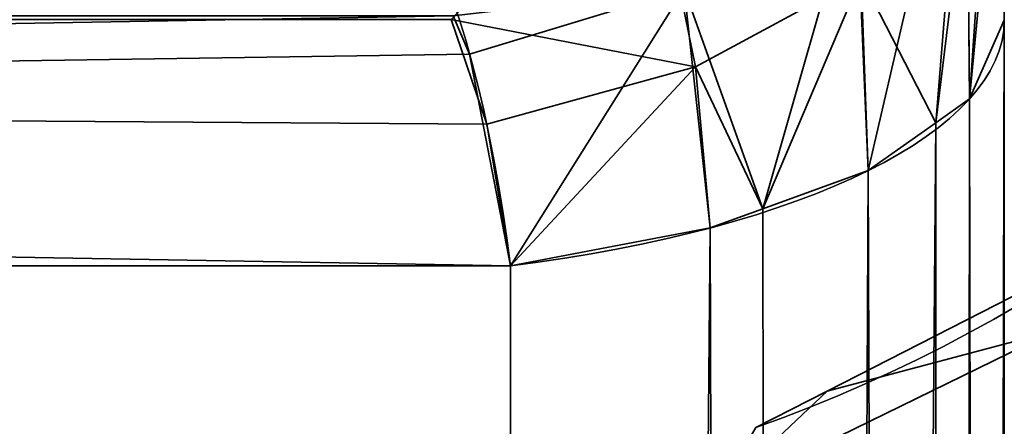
# Model space of a CAD drawing. Header units: millimetres. Extents: x -603 to 3703, y -115 to 249.
# Tile 531 of 656: x 1021.868 to 1022.8, y -6.979 to -6.594. Entities that reach past the tile are written whole.
import ezdxf

# ---------------------------------------------------------------- set-up
doc = ezdxf.new("R2010")
doc.units = ezdxf.units.MM
doc.layers.add('152', color=7, linetype='Continuous', true_color=0xffffff)

# ---------------------------------------------------------------- blocks, each defined once
blk = doc.blocks.new('UG_SURFACE_002')
at = {"layer": '152', "color": 252, "linetype": 'Continuous', "lineweight": 35}
for points in [[(2164.999961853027, -13.39999958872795, 2212.249994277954), (2164.999961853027, 230.3999960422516, 2212.249994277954), (834.9999785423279, 230.3999960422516, 2212.249994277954), (834.9999785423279, -13.39999958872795, 2212.249994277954)], [(985.0000143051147, -13.39999958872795, 2062.249898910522), (985.0000143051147, 230.3999960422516, 2062.249898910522), (2015.000104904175, 230.3999960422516, 2062.249898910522), (2015.000104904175, -13.39999958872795, 2062.249898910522)]]:
    blk.add_3dface(points, dxfattribs=at)
blk = doc.blocks.new('UG_SURFACE_159')
at = {"layer": '152', "color": 252, "linetype": 'Continuous', "lineweight": 35}
for points in [[(1022.799968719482, -5.59999980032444, 983.2500219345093), (1022.799968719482, -15.30276238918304, 987.335205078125), (1022.799968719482, -14.95637651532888, 987.5351786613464)], [(1022.799968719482, -5.59999980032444, 983.2500219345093), (1022.799968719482, -12.3027628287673, 995.8351850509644), (1022.799968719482, -11.95637695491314, 996.0351586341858)], [(1022.799968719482, -12.3027628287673, 995.8351850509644), (1022.799968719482, -5.59999980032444, 983.2500219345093), (1022.799968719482, -14.63811937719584, 988.2500171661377), (1022.799968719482, -14.7212790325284, 988.6412024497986)], [(1022.799968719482, -14.95637651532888, 987.5351786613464), (1022.799968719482, -14.7212790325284, 987.858772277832), (1022.799968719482, -5.59999980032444, 983.2500219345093)], [(1022.799968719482, -11.95637695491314, 996.0351586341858), (1022.799968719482, -11.72127854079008, 996.3587522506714), (1022.799968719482, -5.59999980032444, 983.2500219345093)], [(1022.799968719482, -14.7212790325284, 987.858772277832), (1022.799968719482, -14.63811937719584, 988.2500171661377), (1022.799968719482, -5.59999980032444, 983.2500219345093)], [(1022.799968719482, -11.72127854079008, 996.3587522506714), (1022.799968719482, -11.63811981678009, 996.749997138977), (1022.799968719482, -5.805868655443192, 1009.206414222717), (1022.799968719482, -5.59999980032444, 983.2500219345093)], [(1022.799968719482, -15.70054329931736, 987.2933626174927), (1022.799968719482, -15.30276238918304, 987.335205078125), (1022.799968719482, -5.59999980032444, 983.2500219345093), (1022.799968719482, -26.02010034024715, 983.2500219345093)], [(1022.799968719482, -6.326441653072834, 1167.901277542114), (1022.799968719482, -7.000000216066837, 1168.24996471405), (1022.799968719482, -5.59999980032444, 1168.24996471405)], [(1023.499965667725, -7.000000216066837, 1168.24996471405), (1023.499965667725, -5.59999980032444, 1168.24996471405), (1022.799968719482, -5.59999980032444, 1168.24996471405), (1022.799968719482, -7.000000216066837, 1168.24996471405)], [(1022.799968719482, -26.02010034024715, 983.2500219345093), (1022.799968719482, -5.59999980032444, 983.2500219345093), (1023.499965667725, -5.59999980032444, 983.2500219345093), (1023.499965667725, -26.02010034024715, 983.2500219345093)], [(1022.799968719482, -5.805868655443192, 1009.206414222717), (1022.799968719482, -11.72127854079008, 997.1412420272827), (1022.799968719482, -11.95637695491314, 997.4648356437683)], [(1022.799968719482, -5.805868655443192, 1009.206414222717), (1022.799968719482, -11.63811981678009, 996.749997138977), (1022.799968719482, -11.72127854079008, 997.1412420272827)], [(1022.799968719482, -6.194228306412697, 1008.697032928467), (1022.799968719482, -5.805868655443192, 1009.206414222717), (1022.799968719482, -11.95637695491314, 997.4648356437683)], [(1022.767066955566, -6.668930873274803, 1008.661150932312), (1022.763848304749, -6.336875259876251, 1008.867025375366), (1022.799968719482, -6.194228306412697, 1008.697032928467)], [(1022.799968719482, -6.194228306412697, 1008.697032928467), (1022.799968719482, -6.594225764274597, 1008.462429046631), (1022.767066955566, -6.668930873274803, 1008.661150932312)], [(1022.799968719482, -6.594225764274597, 1008.462429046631), (1022.799968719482, -6.194228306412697, 1008.697032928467), (1022.799968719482, -11.95637695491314, 997.4648356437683), (1022.799968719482, -12.3027628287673, 997.6648092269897)], [(1022.799968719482, -6.326441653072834, 1167.901277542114), (1022.765278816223, -6.445959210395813, 1167.719125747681), (1022.767066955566, -6.668930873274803, 1167.83881187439)], [(1022.767066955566, -6.668930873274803, 1167.83881187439), (1022.799968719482, -6.594225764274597, 1168.037533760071), (1022.799968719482, -6.326441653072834, 1167.901277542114)], [(1022.799968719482, -7.000000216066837, 1168.24996471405), (1022.799968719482, -6.326441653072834, 1167.901277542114), (1022.799968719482, -6.594225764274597, 1168.037533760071)], [(1022.671222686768, -6.736599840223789, 1008.841156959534), (1022.659301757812, -6.464805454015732, 1009.019494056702), (1022.763848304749, -6.336875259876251, 1008.867025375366)], [(1022.763848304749, -6.336875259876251, 1008.867025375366), (1022.735118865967, -6.691447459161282, 1008.720993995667), (1022.671222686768, -6.736599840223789, 1008.841156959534)], [(1022.763848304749, -6.336875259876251, 1008.867025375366), (1022.767066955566, -6.668930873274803, 1008.661150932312), (1022.735118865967, -6.691447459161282, 1008.720993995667)], [(1022.507429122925, -6.638668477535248, 1167.425274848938), (1022.459387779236, -6.401823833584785, 1167.135238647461), (1022.276163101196, -6.59366836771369, 1167.227864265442)], [(1022.459387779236, -6.401823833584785, 1167.135238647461), (1022.507429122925, -6.638668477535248, 1167.425274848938), (1022.664308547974, -6.553600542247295, 1167.554974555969)], [(1022.735118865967, -6.691447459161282, 1167.778968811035), (1022.765278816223, -6.445959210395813, 1167.719125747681), (1022.664308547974, -6.553600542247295, 1167.554974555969)], [(1022.735118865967, -6.691447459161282, 1167.778968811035), (1022.767066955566, -6.668930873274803, 1167.83881187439), (1022.765278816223, -6.445959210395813, 1167.719125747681)], [(1022.496938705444, -6.564821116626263, 1009.138703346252), (1022.659301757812, -6.464805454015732, 1009.019494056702), (1022.571444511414, -6.772805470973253, 1008.937478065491)], [(1022.659301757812, -6.464805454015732, 1009.019494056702), (1022.671222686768, -6.736599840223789, 1008.841156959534), (1022.571444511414, -6.772805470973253, 1008.937478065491)], [(1022.571444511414, -6.772805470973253, 1167.5626039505), (1022.664308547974, -6.553600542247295, 1167.554974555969), (1022.507429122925, -6.638668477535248, 1167.425274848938)], [(1022.571444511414, -6.772805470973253, 1167.5626039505), (1022.671222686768, -6.736599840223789, 1167.658925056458), (1022.664308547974, -6.553600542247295, 1167.554974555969)], [(1022.664308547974, -6.553600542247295, 1167.554974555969), (1022.671222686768, -6.736599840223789, 1167.658925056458), (1022.735118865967, -6.691447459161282, 1167.778968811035)], [(1022.496938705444, -6.564821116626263, 1009.138703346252), (1022.29368686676, -6.626603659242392, 1009.212374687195), (1022.278070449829, -6.590257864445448, 1009.265899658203)], [(1022.332429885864, -6.826602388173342, 1009.080529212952), (1022.29368686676, -6.626603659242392, 1009.212374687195), (1022.496938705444, -6.564821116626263, 1009.138703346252)], [(1022.496938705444, -6.564821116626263, 1009.138703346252), (1022.521615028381, -6.790860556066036, 1008.98540019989), (1022.332429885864, -6.826602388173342, 1009.080529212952)], [(1022.571444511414, -6.772805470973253, 1008.937478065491), (1022.521615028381, -6.790860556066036, 1008.98540019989), (1022.496938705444, -6.564821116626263, 1009.138703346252)], [(1022.276163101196, -6.59366836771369, 1167.227864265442), (1008.919477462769, -6.582246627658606, 1162.218809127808), (1008.915781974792, -6.599521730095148, 1162.228584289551)], [(1008.915781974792, -6.599521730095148, 1014.27149772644), (1008.919477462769, -6.582246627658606, 1014.281272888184), (1022.278070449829, -6.590257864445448, 1009.265899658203)], [(1008.867502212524, -6.826602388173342, 1014.142990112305), (1008.915781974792, -6.599521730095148, 1014.27149772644), (1022.278070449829, -6.590257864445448, 1009.265899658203)], [(1022.278070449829, -6.590257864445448, 1009.265899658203), (1022.29368686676, -6.626603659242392, 1009.212374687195), (1008.867502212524, -6.826602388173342, 1014.142990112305)], [(1008.915781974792, -6.599521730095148, 1162.228584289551), (1008.867502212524, -6.826602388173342, 1162.357091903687), (1022.332429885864, -6.826602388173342, 1167.41943359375)], [(1008.915781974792, -6.599521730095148, 1162.228584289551), (1022.309899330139, -6.69271033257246, 1167.342901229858), (1022.276163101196, -6.59366836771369, 1167.227864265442)], [(1008.915781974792, -6.599521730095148, 1162.228584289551), (1022.332429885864, -6.826602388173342, 1167.41943359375), (1022.309899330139, -6.69271033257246, 1167.342901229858)], [(1022.276163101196, -6.59366836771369, 1167.227864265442), (1022.309899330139, -6.69271033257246, 1167.342901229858), (1022.507429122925, -6.638668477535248, 1167.425274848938)], [(1022.743105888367, -26.1173639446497, 1175.082564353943), (1022.799968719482, -6.594225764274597, 1168.037533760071), (1022.767066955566, -6.668930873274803, 1167.83881187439)], [(1022.743105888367, -26.1173639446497, 1175.082564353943), (1022.799968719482, -26.02010034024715, 1175.341248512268), (1022.799968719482, -6.594225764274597, 1168.037533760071)], [(1022.767066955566, -6.668930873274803, 1008.661150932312), (1022.799968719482, -6.594225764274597, 1008.462429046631), (1022.799968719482, -26.02010034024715, 1001.158833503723)], [(1022.799968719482, -6.594225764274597, 1008.462429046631), (1022.799968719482, -12.3027628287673, 997.6648092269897), (1022.799968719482, -12.60000001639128, 997.7118968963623)], [(1022.799968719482, -12.60000001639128, 997.7118968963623), (1022.799968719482, -12.70054373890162, 997.7065920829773), (1022.799968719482, -6.594225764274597, 1008.462429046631)], [(1022.799968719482, -12.70054373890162, 997.7065920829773), (1022.799968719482, -13.08093965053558, 997.5830316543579), (1022.799968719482, -26.02010034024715, 1001.158833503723), (1022.799968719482, -6.594225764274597, 1008.462429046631)], [(1022.799968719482, -6.594225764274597, 1168.037533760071), (1022.799968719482, -26.02010034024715, 1175.341248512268), (1022.799968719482, -7.000000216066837, 1168.24996471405)], [(1022.29368686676, -6.626603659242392, 1009.212374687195), (1022.332429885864, -6.826602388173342, 1009.080529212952), (1008.867502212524, -6.826602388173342, 1014.142990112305)], [(1022.507429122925, -6.638668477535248, 1167.425274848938), (1022.309899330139, -6.69271033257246, 1167.342901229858), (1022.332429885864, -6.826602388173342, 1167.41943359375)], [(1022.332429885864, -6.826602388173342, 1167.41943359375), (1022.521615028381, -6.790860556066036, 1167.514562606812), (1022.507429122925, -6.638668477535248, 1167.425274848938)], [(1022.507429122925, -6.638668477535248, 1167.425274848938), (1022.521615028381, -6.790860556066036, 1167.514562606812), (1022.571444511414, -6.772805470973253, 1167.5626039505)], [(1022.743105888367, -26.1173639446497, 1175.082564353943), (1022.767066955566, -6.668930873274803, 1167.83881187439), (1022.735118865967, -6.691447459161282, 1167.778968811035)], [(1022.743105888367, -26.1173639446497, 1001.417517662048), (1022.735118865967, -6.691447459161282, 1008.720993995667), (1022.767066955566, -6.668930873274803, 1008.661150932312)], [(1022.799968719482, -26.02010034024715, 1001.158833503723), (1022.743105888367, -26.1173639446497, 1001.417517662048), (1022.767066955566, -6.668930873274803, 1008.661150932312)], [(1022.578001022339, -26.200070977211, 1174.862504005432), (1022.735118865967, -6.691447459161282, 1167.778968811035), (1022.671222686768, -6.736599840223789, 1167.658925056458)], [(1022.578001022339, -26.200070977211, 1174.862504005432), (1022.741198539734, -26.11833624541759, 1175.079941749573), (1022.735118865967, -6.691447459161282, 1167.778968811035)], [(1022.671222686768, -6.736599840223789, 1008.841156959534), (1022.735118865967, -6.691447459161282, 1008.720993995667), (1022.741198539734, -26.11833624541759, 1001.420021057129)], [(1022.735118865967, -6.691447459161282, 1167.778968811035), (1022.741198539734, -26.11833624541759, 1175.079941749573), (1022.743105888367, -26.1173639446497, 1175.082564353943)], [(1022.743105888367, -26.1173639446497, 1001.417517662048), (1022.741198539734, -26.11833624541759, 1001.420021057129), (1022.735118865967, -6.691447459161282, 1008.720993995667)], [(1022.578001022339, -26.200070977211, 1174.862504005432), (1022.671222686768, -6.736599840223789, 1167.658925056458), (1022.571444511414, -6.772805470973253, 1167.5626039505)], [(1022.578001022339, -26.200070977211, 1001.63745880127), (1022.571444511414, -6.772805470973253, 1008.937478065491), (1022.671222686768, -6.736599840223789, 1008.841156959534)], [(1022.741198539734, -26.11833624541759, 1001.420021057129), (1022.578001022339, -26.200070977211, 1001.63745880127), (1022.671222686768, -6.736599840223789, 1008.841156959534)], [(1022.576570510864, -26.20038017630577, 1174.861669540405), (1022.571444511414, -6.772805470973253, 1167.5626039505), (1022.521615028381, -6.790860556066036, 1167.514562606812)], [(1022.521615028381, -6.790860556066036, 1008.98540019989), (1022.571444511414, -6.772805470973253, 1008.937478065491), (1022.576570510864, -26.20038017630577, 1001.638293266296)], [(1022.571444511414, -6.772805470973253, 1167.5626039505), (1022.576570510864, -26.20038017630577, 1174.861669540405), (1022.578001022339, -26.200070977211, 1174.862504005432)], [(1022.578001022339, -26.200070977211, 1001.63745880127), (1022.576570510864, -26.20038017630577, 1001.638293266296), (1022.571444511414, -6.772805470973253, 1008.937478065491)], [(1022.332429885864, -26.25247836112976, 1174.723148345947), (1022.576570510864, -26.20038017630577, 1174.861669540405), (1022.521615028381, -6.790860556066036, 1167.514562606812)], [(1022.521615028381, -6.790860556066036, 1167.514562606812), (1022.332429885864, -6.826602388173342, 1167.41943359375), (1022.332429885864, -26.25247836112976, 1174.723148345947)], [(1022.332429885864, -26.25247836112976, 1001.776814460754), (1022.332429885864, -6.826602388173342, 1009.080529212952), (1022.521615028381, -6.790860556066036, 1008.98540019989)], [(1022.521615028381, -6.790860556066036, 1008.98540019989), (1022.576570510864, -26.20038017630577, 1001.638293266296), (1022.332429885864, -26.25247836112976, 1001.776814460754)], [(1022.632122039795, -6.945252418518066, 1166.35000705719), (1022.894978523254, -6.811354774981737, 1166.489124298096), (1022.84848690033, -6.887994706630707, 1166.697263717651)], [(1022.894978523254, -6.811354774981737, 1166.489124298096), (1022.632122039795, -6.945252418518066, 1010.149955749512), (1022.894978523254, -6.811354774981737, 1010.010838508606)], [(1022.894978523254, -6.811354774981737, 1166.489124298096), (1022.632122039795, -6.945252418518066, 1166.35000705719), (1022.632122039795, -6.945252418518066, 1010.149955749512)], [(1022.84848690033, -6.887994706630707, 1009.80281829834), (1022.894978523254, -6.811354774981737, 1010.010838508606), (1022.632122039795, -6.945252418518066, 1010.149955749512)], [(1018.252491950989, -30.33237718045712, 1174.723148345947), (1022.332429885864, -26.25247836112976, 1174.723148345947), (1022.332429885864, -6.826602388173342, 1167.41943359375), (1008.867502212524, -6.826602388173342, 1162.357091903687)], [(1008.867502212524, -6.826602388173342, 1014.142990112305), (1022.332429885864, -6.826602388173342, 1009.080529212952), (1022.332429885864, -26.25247836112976, 1001.776814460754), (1018.252491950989, -30.33237718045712, 1001.776814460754)], [(1022.84848690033, -6.887994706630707, 1166.697263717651), (1022.526621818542, -7.045379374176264, 1166.566133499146), (1022.632122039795, -6.945252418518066, 1166.35000705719)], [(1022.84848690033, -6.887994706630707, 1166.697263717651), (1022.84848690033, -7.016969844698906, 1166.88346862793), (1022.526621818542, -7.195062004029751, 1166.782259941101), (1022.526621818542, -7.045379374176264, 1166.566133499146)], [(1022.632122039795, -6.945252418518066, 1010.149955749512), (1022.526621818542, -7.045379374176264, 1009.933829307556), (1022.84848690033, -6.887994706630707, 1009.80281829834)], [(1022.84848690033, -7.016969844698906, 1009.616494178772), (1022.84848690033, -6.887994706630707, 1009.80281829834), (1022.526621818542, -7.045379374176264, 1009.933829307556), (1022.526621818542, -7.195062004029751, 1009.717702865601)], [(1022.526621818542, -7.045379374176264, 1166.566133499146), (1022.564768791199, -6.979586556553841, 1166.314363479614), (1022.632122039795, -6.945252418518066, 1166.35000705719)], [(1022.632122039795, -6.945252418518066, 1010.149955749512), (1022.564768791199, -6.979586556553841, 1010.185599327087), (1022.526621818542, -7.045379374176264, 1009.933829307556)], [(1022.564768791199, -6.979586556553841, 1010.185599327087), (1022.632122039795, -6.945252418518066, 1166.35000705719), (1022.564768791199, -6.979586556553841, 1166.314363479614)], [(1022.564768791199, -6.979586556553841, 1010.185599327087), (1022.632122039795, -6.945252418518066, 1010.149955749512), (1022.632122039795, -6.945252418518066, 1166.35000705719)]]:
    blk.add_3dface(points, dxfattribs=at)
blk = doc.blocks.new('UG_SURFACE_160')
at = {"layer": '152', "color": 252, "linetype": 'Continuous', "lineweight": 35}
for points in [[(1022.799968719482, -5.59999980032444, 1473.250031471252), (1022.799968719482, -14.95637651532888, 1477.535128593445), (1022.799968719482, -14.7212790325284, 1477.858781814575)], [(1022.799968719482, -14.7212790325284, 1477.858781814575), (1022.799968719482, -12.70054373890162, 1485.793352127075), (1022.799968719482, -12.3027628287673, 1485.835194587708), (1022.799968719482, -5.59999980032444, 1473.250031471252)], [(1022.799968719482, -5.59999980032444, 1473.250031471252), (1022.799968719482, -26.02010034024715, 1473.250031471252), (1022.799968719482, -15.70054329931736, 1477.293372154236), (1022.799968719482, -15.30276238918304, 1477.335214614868)], [(1022.799968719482, -15.30276238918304, 1477.335214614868), (1022.799968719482, -14.95637651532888, 1477.535128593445), (1022.799968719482, -5.59999980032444, 1473.250031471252)], [(1022.799968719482, -12.3027628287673, 1485.835194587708), (1022.799968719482, -11.95637695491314, 1486.035227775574), (1022.799968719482, -5.59999980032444, 1473.250031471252)], [(1022.799968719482, -11.95637695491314, 1486.035227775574), (1022.799968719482, -11.72127854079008, 1486.358761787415), (1022.799968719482, -5.59999980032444, 1473.250031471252)], [(1022.799968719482, -11.72127854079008, 1486.358761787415), (1022.799968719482, -11.63811981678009, 1486.75000667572), (1022.799968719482, -5.805868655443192, 1499.20642375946), (1022.799968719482, -5.59999980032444, 1473.250031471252)], [(1022.799968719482, -6.326441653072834, 1657.901287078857), (1022.799968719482, -7.000000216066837, 1658.249974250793), (1022.799968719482, -5.59999980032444, 1658.249974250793)], [(1023.499965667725, -7.000000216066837, 1658.249974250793), (1023.499965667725, -5.59999980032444, 1658.249974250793), (1022.799968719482, -5.59999980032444, 1658.249974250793), (1022.799968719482, -7.000000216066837, 1658.249974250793)], [(1022.799968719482, -26.02010034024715, 1473.250031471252), (1022.799968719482, -5.59999980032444, 1473.250031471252), (1023.499965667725, -5.59999980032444, 1473.250031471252), (1023.499965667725, -26.02010034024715, 1473.250031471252)], [(1022.799968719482, -6.194228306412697, 1498.69704246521), (1022.799968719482, -5.805868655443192, 1499.20642375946), (1022.799968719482, -11.95637695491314, 1487.464785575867)], [(1022.799968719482, -5.805868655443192, 1499.20642375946), (1022.799968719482, -11.72127854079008, 1487.141251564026), (1022.799968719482, -11.95637695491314, 1487.464785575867)], [(1022.799968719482, -5.805868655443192, 1499.20642375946), (1022.799968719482, -11.63811981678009, 1486.75000667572), (1022.799968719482, -11.72127854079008, 1487.141251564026)], [(1022.767066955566, -6.668930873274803, 1498.661160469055), (1022.763848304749, -6.336875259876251, 1498.867034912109), (1022.799968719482, -6.194228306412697, 1498.69704246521)], [(1022.799968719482, -6.194228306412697, 1498.69704246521), (1022.799968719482, -6.594225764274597, 1498.462438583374), (1022.767066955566, -6.668930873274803, 1498.661160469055)], [(1022.799968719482, -6.594225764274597, 1498.462438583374), (1022.799968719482, -6.194228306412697, 1498.69704246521), (1022.799968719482, -11.95637695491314, 1487.464785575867), (1022.799968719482, -12.3027628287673, 1487.664818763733)], [(1022.799968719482, -6.326441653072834, 1657.901287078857), (1022.765278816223, -6.445959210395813, 1657.719135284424), (1022.767066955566, -6.668930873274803, 1657.838821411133)], [(1022.767066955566, -6.668930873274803, 1657.838821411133), (1022.799968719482, -6.594225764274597, 1658.037543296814), (1022.799968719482, -6.326441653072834, 1657.901287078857)], [(1022.799968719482, -7.000000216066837, 1658.249974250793), (1022.799968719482, -6.326441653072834, 1657.901287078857), (1022.799968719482, -6.594225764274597, 1658.037543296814)], [(1022.671222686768, -6.736599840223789, 1498.841166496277), (1022.659301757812, -6.464805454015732, 1499.019503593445), (1022.763848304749, -6.336875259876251, 1498.867034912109)], [(1022.763848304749, -6.336875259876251, 1498.867034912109), (1022.735118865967, -6.691447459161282, 1498.72100353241), (1022.671222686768, -6.736599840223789, 1498.841166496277)], [(1022.763848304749, -6.336875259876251, 1498.867034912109), (1022.767066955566, -6.668930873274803, 1498.661160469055), (1022.735118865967, -6.691447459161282, 1498.72100353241)], [(1022.507429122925, -6.638668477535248, 1657.425284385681), (1022.459387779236, -6.401823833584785, 1657.135248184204), (1022.276163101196, -6.59366836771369, 1657.227873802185)], [(1022.459387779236, -6.401823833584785, 1657.135248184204), (1022.507429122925, -6.638668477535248, 1657.425284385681), (1022.664308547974, -6.553600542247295, 1657.554984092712)], [(1022.735118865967, -6.691447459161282, 1657.778978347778), (1022.765278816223, -6.445959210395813, 1657.719135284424), (1022.664308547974, -6.553600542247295, 1657.554984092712)], [(1022.735118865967, -6.691447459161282, 1657.778978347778), (1022.767066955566, -6.668930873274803, 1657.838821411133), (1022.765278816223, -6.445959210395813, 1657.719135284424)], [(1022.496938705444, -6.564821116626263, 1499.138712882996), (1022.659301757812, -6.464805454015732, 1499.019503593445), (1022.571444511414, -6.772805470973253, 1498.937368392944)], [(1022.659301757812, -6.464805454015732, 1499.019503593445), (1022.671222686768, -6.736599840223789, 1498.841166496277), (1022.571444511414, -6.772805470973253, 1498.937368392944)], [(1022.571444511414, -6.772805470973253, 1657.562613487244), (1022.664308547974, -6.553600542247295, 1657.554984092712), (1022.507429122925, -6.638668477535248, 1657.425284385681)], [(1022.571444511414, -6.772805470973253, 1657.562613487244), (1022.671222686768, -6.736599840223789, 1657.658934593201), (1022.664308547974, -6.553600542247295, 1657.554984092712)], [(1022.664308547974, -6.553600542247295, 1657.554984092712), (1022.671222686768, -6.736599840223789, 1657.658934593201), (1022.735118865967, -6.691447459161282, 1657.778978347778)], [(1022.496938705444, -6.564821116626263, 1499.138712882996), (1022.29368686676, -6.626603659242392, 1499.212384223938), (1022.278070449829, -6.590257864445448, 1499.265909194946)], [(1022.332429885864, -6.826602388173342, 1499.080538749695), (1022.29368686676, -6.626603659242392, 1499.212384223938), (1022.496938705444, -6.564821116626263, 1499.138712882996)], [(1022.496938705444, -6.564821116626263, 1499.138712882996), (1022.521615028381, -6.790860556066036, 1498.985409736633), (1022.332429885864, -6.826602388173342, 1499.080538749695)], [(1022.571444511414, -6.772805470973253, 1498.937368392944), (1022.521615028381, -6.790860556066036, 1498.985409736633), (1022.496938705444, -6.564821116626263, 1499.138712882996)], [(1022.276163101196, -6.59366836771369, 1657.227873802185), (1008.919477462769, -6.582246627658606, 1652.218699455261), (1008.915781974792, -6.599521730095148, 1652.228474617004)], [(1008.915781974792, -6.599521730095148, 1504.271507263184), (1008.919477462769, -6.582246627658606, 1504.281282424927), (1022.278070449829, -6.590257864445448, 1499.265909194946)], [(1008.867502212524, -6.826602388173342, 1504.142999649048), (1008.915781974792, -6.599521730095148, 1504.271507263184), (1022.278070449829, -6.590257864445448, 1499.265909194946)], [(1022.278070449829, -6.590257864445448, 1499.265909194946), (1022.29368686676, -6.626603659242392, 1499.212384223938), (1008.867502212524, -6.826602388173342, 1504.142999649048)], [(1008.915781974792, -6.599521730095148, 1652.228474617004), (1008.867502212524, -6.826602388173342, 1652.35698223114), (1022.332429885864, -6.826602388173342, 1657.419443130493)], [(1008.915781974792, -6.599521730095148, 1652.228474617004), (1022.309899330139, -6.69271033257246, 1657.342910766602), (1022.276163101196, -6.59366836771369, 1657.227873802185)], [(1008.915781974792, -6.599521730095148, 1652.228474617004), (1022.332429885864, -6.826602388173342, 1657.419443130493), (1022.309899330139, -6.69271033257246, 1657.342910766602)], [(1022.276163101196, -6.59366836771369, 1657.227873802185), (1022.309899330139, -6.69271033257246, 1657.342910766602), (1022.507429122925, -6.638668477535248, 1657.425284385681)], [(1022.743105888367, -26.1173639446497, 1665.082454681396), (1022.799968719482, -6.594225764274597, 1658.037543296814), (1022.767066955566, -6.668930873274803, 1657.838821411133)], [(1022.743105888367, -26.1173639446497, 1665.082454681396), (1022.799968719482, -26.02010034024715, 1665.341258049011), (1022.799968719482, -6.594225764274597, 1658.037543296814)], [(1022.767066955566, -6.668930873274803, 1498.661160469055), (1022.799968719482, -6.594225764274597, 1498.462438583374), (1022.799968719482, -26.02010034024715, 1491.158843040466)], [(1022.799968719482, -6.594225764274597, 1498.462438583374), (1022.799968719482, -12.3027628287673, 1487.664818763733), (1022.799968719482, -12.60000001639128, 1487.711906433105)], [(1022.799968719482, -12.60000001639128, 1487.711906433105), (1022.799968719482, -12.70054373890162, 1487.706661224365), (1022.799968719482, -6.594225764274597, 1498.462438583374)], [(1022.799968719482, -12.70054373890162, 1487.706661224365), (1022.799968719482, -13.08093965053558, 1487.583041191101), (1022.799968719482, -26.02010034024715, 1491.158843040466), (1022.799968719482, -6.594225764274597, 1498.462438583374)], [(1022.799968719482, -6.594225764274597, 1658.037543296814), (1022.799968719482, -26.02010034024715, 1665.341258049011), (1022.799968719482, -7.000000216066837, 1658.249974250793)], [(1022.29368686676, -6.626603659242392, 1499.212384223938), (1022.332429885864, -6.826602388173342, 1499.080538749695), (1008.867502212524, -6.826602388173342, 1504.142999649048)], [(1022.507429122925, -6.638668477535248, 1657.425284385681), (1022.309899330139, -6.69271033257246, 1657.342910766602), (1022.332429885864, -6.826602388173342, 1657.419443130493)], [(1022.332429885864, -6.826602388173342, 1657.419443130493), (1022.521615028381, -6.790860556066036, 1657.514572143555), (1022.507429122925, -6.638668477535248, 1657.425284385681)], [(1022.507429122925, -6.638668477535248, 1657.425284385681), (1022.521615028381, -6.790860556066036, 1657.514572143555), (1022.571444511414, -6.772805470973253, 1657.562613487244)], [(1022.743105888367, -26.1173639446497, 1665.082454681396), (1022.767066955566, -6.668930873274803, 1657.838821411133), (1022.735118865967, -6.691447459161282, 1657.778978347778)], [(1022.743105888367, -26.1173639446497, 1491.417527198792), (1022.735118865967, -6.691447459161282, 1498.72100353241), (1022.767066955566, -6.668930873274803, 1498.661160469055)], [(1022.799968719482, -26.02010034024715, 1491.158843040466), (1022.743105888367, -26.1173639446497, 1491.417527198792), (1022.767066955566, -6.668930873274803, 1498.661160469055)], [(1022.578001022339, -26.200070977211, 1664.862513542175), (1022.735118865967, -6.691447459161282, 1657.778978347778), (1022.671222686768, -6.736599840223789, 1657.658934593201)], [(1022.578001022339, -26.200070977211, 1664.862513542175), (1022.741198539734, -26.11833624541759, 1665.079951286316), (1022.735118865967, -6.691447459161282, 1657.778978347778)], [(1022.671222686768, -6.736599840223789, 1498.841166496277), (1022.735118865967, -6.691447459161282, 1498.72100353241), (1022.741198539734, -26.11833624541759, 1491.420030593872)], [(1022.735118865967, -6.691447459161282, 1657.778978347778), (1022.741198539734, -26.11833624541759, 1665.079951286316), (1022.743105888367, -26.1173639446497, 1665.082454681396)], [(1022.743105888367, -26.1173639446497, 1491.417527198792), (1022.741198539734, -26.11833624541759, 1491.420030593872), (1022.735118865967, -6.691447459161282, 1498.72100353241)], [(1022.578001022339, -26.200070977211, 1664.862513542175), (1022.671222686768, -6.736599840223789, 1657.658934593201), (1022.571444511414, -6.772805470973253, 1657.562613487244)], [(1022.578001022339, -26.200070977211, 1491.637468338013), (1022.571444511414, -6.772805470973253, 1498.937368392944), (1022.671222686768, -6.736599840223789, 1498.841166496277)], [(1022.741198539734, -26.11833624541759, 1491.420030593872), (1022.578001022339, -26.200070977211, 1491.637468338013), (1022.671222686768, -6.736599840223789, 1498.841166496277)], [(1022.576570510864, -26.20038017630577, 1664.861679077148), (1022.571444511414, -6.772805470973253, 1657.562613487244), (1022.521615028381, -6.790860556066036, 1657.514572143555)], [(1022.521615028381, -6.790860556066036, 1498.985409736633), (1022.571444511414, -6.772805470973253, 1498.937368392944), (1022.576570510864, -26.20038017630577, 1491.63830280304)], [(1022.571444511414, -6.772805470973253, 1657.562613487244), (1022.576570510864, -26.20038017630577, 1664.861679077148), (1022.578001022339, -26.200070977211, 1664.862513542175)], [(1022.578001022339, -26.200070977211, 1491.637468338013), (1022.576570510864, -26.20038017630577, 1491.63830280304), (1022.571444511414, -6.772805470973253, 1498.937368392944)], [(1022.332429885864, -26.25247836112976, 1664.72315788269), (1022.576570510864, -26.20038017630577, 1664.861679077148), (1022.521615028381, -6.790860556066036, 1657.514572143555)], [(1022.521615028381, -6.790860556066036, 1657.514572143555), (1022.332429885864, -6.826602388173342, 1657.419443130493), (1022.332429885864, -26.25247836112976, 1664.72315788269)], [(1022.332429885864, -26.25247836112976, 1491.776823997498), (1022.332429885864, -6.826602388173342, 1499.080538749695), (1022.521615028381, -6.790860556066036, 1498.985409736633)], [(1022.521615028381, -6.790860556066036, 1498.985409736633), (1022.576570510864, -26.20038017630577, 1491.63830280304), (1022.332429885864, -26.25247836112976, 1491.776823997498)], [(1022.632122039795, -6.945252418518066, 1656.350016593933), (1022.894978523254, -6.811354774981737, 1656.489133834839), (1022.84848690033, -6.887994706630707, 1656.697154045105)], [(1022.894978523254, -6.811354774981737, 1656.489133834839), (1022.632122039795, -6.945252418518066, 1500.149965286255), (1022.894978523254, -6.811354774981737, 1500.010848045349)], [(1022.894978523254, -6.811354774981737, 1656.489133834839), (1022.632122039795, -6.945252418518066, 1656.350016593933), (1022.632122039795, -6.945252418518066, 1500.149965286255)], [(1022.84848690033, -6.887994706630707, 1499.802827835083), (1022.894978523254, -6.811354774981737, 1500.010848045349), (1022.632122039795, -6.945252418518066, 1500.149965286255)], [(1018.252491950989, -30.33237718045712, 1664.72315788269), (1022.332429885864, -26.25247836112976, 1664.72315788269), (1022.332429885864, -6.826602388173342, 1657.419443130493), (1008.867502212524, -6.826602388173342, 1652.35698223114)], [(1008.867502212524, -6.826602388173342, 1504.142999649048), (1022.332429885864, -6.826602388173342, 1499.080538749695), (1022.332429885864, -26.25247836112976, 1491.776823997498), (1018.252491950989, -30.33237718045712, 1491.776823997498)], [(1022.84848690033, -6.887994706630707, 1656.697154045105), (1022.526621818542, -7.045379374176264, 1656.566143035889), (1022.632122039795, -6.945252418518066, 1656.350016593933)], [(1022.84848690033, -6.887994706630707, 1656.697154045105), (1022.84848690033, -7.016969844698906, 1656.883478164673), (1022.526621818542, -7.195062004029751, 1656.782269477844), (1022.526621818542, -7.045379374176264, 1656.566143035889)], [(1022.632122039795, -6.945252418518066, 1500.149965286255), (1022.526621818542, -7.045379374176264, 1499.933838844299), (1022.84848690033, -6.887994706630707, 1499.802827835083)], [(1022.84848690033, -7.016969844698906, 1499.616503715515), (1022.84848690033, -6.887994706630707, 1499.802827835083), (1022.526621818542, -7.045379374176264, 1499.933838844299), (1022.526621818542, -7.195062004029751, 1499.717712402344)], [(1022.526621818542, -7.045379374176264, 1656.566143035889), (1022.564768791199, -6.979586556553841, 1656.314373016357), (1022.632122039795, -6.945252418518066, 1656.350016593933)], [(1022.632122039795, -6.945252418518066, 1500.149965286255), (1022.564768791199, -6.979586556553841, 1500.185608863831), (1022.526621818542, -7.045379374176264, 1499.933838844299)], [(1022.564768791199, -6.979586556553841, 1500.185608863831), (1022.632122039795, -6.945252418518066, 1656.350016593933), (1022.564768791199, -6.979586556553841, 1656.314373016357)], [(1022.564768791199, -6.979586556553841, 1500.185608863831), (1022.632122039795, -6.945252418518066, 1500.149965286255), (1022.632122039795, -6.945252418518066, 1656.350016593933)]]:
    blk.add_3dface(points, dxfattribs=at)

msp = doc.modelspace()

# ---------------------------------------------------------------- linework, layer by layer
at = {"layer": '152', "color": 251, "linetype": 'Continuous', "lineweight": -3, "true_color": 0x636466}
for p, q in [((1008.867518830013, -6.826602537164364, 1652.357036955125), (1022.332376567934, -6.826602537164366, 1657.419491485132)), ((1008.867518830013, -6.826602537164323, 1504.142963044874), (1022.332376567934, -6.826602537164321, 1499.080508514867)), ((1008.867518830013, -6.826602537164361, 1162.357036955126), (1022.332376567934, -6.826602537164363, 1167.419491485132)), ((1008.867518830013, -6.82660253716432, 1014.142963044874), (1022.332376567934, -6.826602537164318, 1009.080508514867)), ((1022.332376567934, -26.2524775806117, 1664.723141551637), (1022.332376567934, -6.826602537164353, 1657.419491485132)), ((1022.332376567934, -26.2524775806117, 1174.723141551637), (1022.332376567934, -6.82660253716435, 1167.419491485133)), ((1022.332376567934, -6.82660253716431, 1009.080508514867), (1022.332376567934, -26.25247758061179, 1001.776858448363)), ((1022.332376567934, -6.826602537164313, 1499.080508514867), (1022.332376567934, -26.25247758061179, 1491.776858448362))]:
    msp.add_line(p, q, dxfattribs=at)
at = {"layer": '152', "color": 251, "linetype": 'Continuous', "lineweight": -3, "true_color": 0x636466, "extrusion": (0, 0.9360286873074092, -0.3519237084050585)}
for centre in [(-1022.1, 1090.995994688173, -417.232492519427), (-1022.1, 1549.650051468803, -589.6751096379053)]:
    msp.add_arc(centre, 0.7, 180, 250.6118208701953, dxfattribs=at)
at = {"layer": '152', "color": 251, "linetype": 'Continuous', "lineweight": -3, "true_color": 0x636466, "extrusion": (-1.391786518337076e-14, 0.936028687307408, 0.3519237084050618)}
for centre in [(-1022.099999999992, 1404.924500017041, 521.1720759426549), (-1022.099999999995, 946.2704432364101, 348.7294588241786)]:
    msp.add_arc(centre, 0.7, 109.3881791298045, 179.9999999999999, dxfattribs=at)
at = {"layer": '152', "color": 251, "linetype": 'Continuous', "lineweight": -3, "true_color": 0x636466, "extrusion": (-2.373512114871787e-16, -0.3957308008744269, -0.9183665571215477)}
for centre in [(1022.1, -5.65897910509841, 1498.814074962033), (1022.1, -5.65897910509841, 1008.814074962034)]:
    msp.add_ellipse(centre, major_axis=(1.084202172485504e-15, 1.853653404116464, -0.7987526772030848), ratio=0.6936103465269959, start_param=1.570796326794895, end_param=2.803205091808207, dxfattribs=at)
at = {"layer": '152', "color": 251, "linetype": 'Continuous', "lineweight": -3, "true_color": 0x636466, "extrusion": (-2.373512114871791e-16, -0.3957308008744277, 0.9183665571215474)}
for centre in [(1022.1, -5.658979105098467, 1167.685925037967), (1022.1, -5.65897910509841, 1657.685925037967)]:
    msp.add_ellipse(centre, major_axis=(1.084202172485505e-15, 1.85365340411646, 0.798752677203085), ratio=0.6936103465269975, start_param=3.479980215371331, end_param=4.712388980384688, dxfattribs=at)
at = {"layer": '152', "color": 251, "linetype": 'Continuous', "lineweight": -3, "true_color": 0x636466, "extrusion": (4.320513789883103e-16, 0.7203503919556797, -0.6936103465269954)}
for centre in [(1022.1, -5.658979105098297, 1657.685925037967), (1022.1, -5.65897910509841, 1167.685925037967)]:
    msp.add_ellipse(centre, major_axis=(8.673617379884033e-16, 1.399999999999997, 1.453972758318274), ratio=0.6936103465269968, start_param=1.570796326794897, end_param=2.803205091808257, dxfattribs=at)
at = {"layer": '152', "color": 251, "linetype": 'Continuous', "lineweight": -3, "true_color": 0x636466, "extrusion": (4.320513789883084e-16, 0.7203503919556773, 0.6936103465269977)}
for centre in [(1022.1, -5.658979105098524, 1498.814074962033), (1022.1, -5.65897910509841, 1008.814074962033)]:
    msp.add_ellipse(centre, major_axis=(8.673617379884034e-16, 1.399999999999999, -1.453972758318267), ratio=0.6936103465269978, start_param=3.479980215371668, end_param=4.712388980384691, dxfattribs=at)
at = {"layer": '152', "color": 251, "linetype": 'Continuous', "lineweight": -3, "true_color": 0x636466, "extrusion": (-0.9596270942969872, 9.550284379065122e-16, 0.2812753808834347)}
for centre in [(1022.1, -7.058979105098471, 1166.62669244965), (1022.1, -7.058979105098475, 1656.62669244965)]:
    msp.add_ellipse(centre, major_axis=(0.2463465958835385, 1.734723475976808e-15, 0.8404605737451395), ratio=0.7992510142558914, start_param=0.3383875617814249, end_param=1.570796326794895, dxfattribs=at)
at = {"layer": '152', "color": 251, "linetype": 'Continuous', "lineweight": -3, "true_color": 0x636466, "extrusion": (-0.9596270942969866, 1.109131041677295e-15, -0.2812753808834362)}
for centre in [(1022.1, -7.05897910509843, 1499.87330755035), (1022.1, -7.058979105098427, 1009.87330755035)]:
    msp.add_ellipse(centre, major_axis=(0.246346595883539, 1.734723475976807e-15, -0.840460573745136), ratio=0.7992510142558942, start_param=4.712388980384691, end_param=5.944797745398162, dxfattribs=at)

# ---------------------------------------------------------------- block references
at = {"layer": '152', "color": 251, "linetype": 'Continuous', "lineweight": -3, "true_color": 0x636466}
for name in ['UG_SURFACE_002', 'UG_SURFACE_159', 'UG_SURFACE_160']:
    msp.add_blockref(name, (0, 0), dxfattribs=at)

doc.saveas('drawing.dxf')
